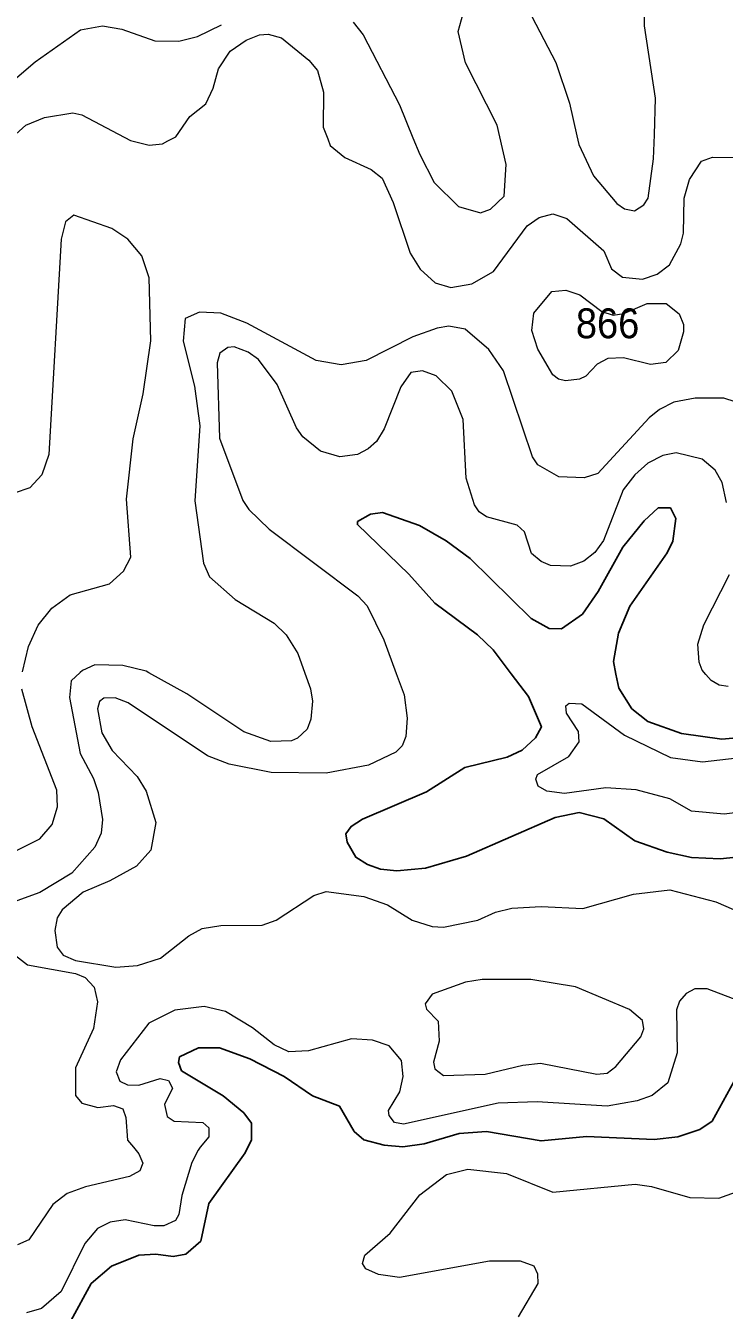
# Model space of a CAD drawing. Extents: x 473.9 to 500, y 7733.1 to 7760.8.
# Drawn here: x 494.528 to 496.397, y 7736.633 to 7740.071 of the extents above; entities that cross this region are included whole.
import ezdxf

# ---------------------------------------------------------------- set-up
doc = ezdxf.new("R2010")
doc.units = 0
doc.header["$LTSCALE"] = 0.032
doc.layers.add('1', color=7, linetype='Continuous', lineweight=25)
doc.layers.add('2', color=7, linetype='Continuous', lineweight=13)
doc.layers.add('21', color=7, linetype='Continuous')

msp = doc.modelspace()

# ---------------------------------------------------------------- linework, layer by layer
at = {"layer": '1'}
for points in [[(496.4683, 7738.1683), (496.3906, 7738.1612), (496.2824, 7738.1763), (496.1924, 7738.2091), (496.1499, 7738.2427), (496.1144, 7738.2978), (496.1069, 7738.3354), (496.1003, 7738.3688), (496.114, 7738.4447), (496.1446, 7738.5171), (496.244, 7738.6597), (496.2591, 7738.6912), (496.2673, 7738.7515), (496.2528, 7738.7808), (496.2204, 7738.7806), (496.1826, 7738.746), (496.1255, 7738.6752), (496.0592, 7738.5564), (496.0173, 7738.4956), (495.9612, 7738.4569), (495.9287, 7738.4577), (495.8802, 7738.4845), (495.7169, 7738.6453), (495.6531, 7738.6917), (495.5819, 7738.7329), (495.4823, 7738.7682), (495.45, 7738.7639), (495.4154, 7738.7438), (495.4156, 7738.7355), (495.5526, 7738.6025), (495.6222, 7738.5249), (495.7363, 7738.4404), (495.7782, 7738.4002), (495.827, 7738.3362), (495.8731, 7738.2758), (495.9075, 7738.1941), (495.8921, 7738.1646), (495.8564, 7738.1316), (495.8165, 7738.1135), (495.7032, 7738.0852), (495.6004, 7738.0206), (495.4286, 7737.9474), (495.3984, 7737.928), (495.3841, 7737.9079), (495.388, 7737.8856), (495.4112, 7737.8455), (495.4427, 7737.8258), (495.4772, 7737.8139), (495.5206, 7737.809)], [(495.5206, 7737.809), (495.5973, 7737.8158), (495.7072, 7737.8481), (495.9447, 7737.9522), (496.0085, 7737.9649), (496.0744, 7737.948), (496.1576, 7737.889), (496.2445, 7737.8592), (496.3089, 7737.8449), (496.386, 7737.8413), (496.4716, 7737.8499)], [(494.9902, 7737.3353), (494.9397, 7737.3113), (494.9369, 7737.2964), (494.9446, 7737.274), (495.0565, 7737.2067), (495.1117, 7737.1612), (495.132, 7737.1342), (495.1324, 7737.0888), (495.1224, 7737.0693), (495.1148, 7737.0545), (495.0175, 7736.9187), (494.9961, 7736.8184), (494.9564, 7736.783), (494.9227, 7736.7775), (494.8764, 7736.783), (494.8304, 7736.7807), (494.7577, 7736.7513), (494.7027, 7736.7047), (494.6485, 7736.6047)], [(496.4332, 7737.2641), (496.3642, 7737.1391), (496.3311, 7737.1172), (496.2722, 7737.0974), (496.2095, 7737.0902), (496.0279, 7737.0981), (495.9066, 7737.0862), (495.7605, 7737.1114), (495.6873, 7737.1059), (495.5941, 7737.0785), (495.5372, 7737.0708), (495.4872, 7737.0746), (495.4327, 7737.0896), (495.4071, 7737.1116), (495.3679, 7737.1797), (495.2951, 7737.2073), (495.2194, 7737.2588), (495.1273, 7737.3056), (495.0469, 7737.3353), (494.9902, 7737.3353)]]:
    msp.add_lwpolyline(points, dxfattribs=at)
at = {"layer": '2'}
for points in [[(495.8709, 7740.1155), (495.9465, 7739.9717), (495.9832, 7739.8636), (496.0025, 7739.7759), (496.0075, 7739.7531), (496.0469, 7739.6684), (496.1094, 7739.5951), (496.1303, 7739.5806), (496.1565, 7739.5755), (496.182, 7739.5914), (496.1935, 7739.6087), (496.2078, 7739.7139), (496.2098, 7739.7785), (496.2127, 7739.8763), (496.1838, 7740.0702), (496.1844, 7740.1265)], [(495.4043, 7740.0804), (495.4312, 7740.0458), (495.5276, 7739.8592), (495.5641, 7739.7704), (495.5824, 7739.7258), (495.6212, 7739.6513), (495.6862, 7739.5864), (495.7443, 7739.5699), (495.7712, 7739.5799), (495.8076, 7739.6148), (495.8132, 7739.6995), (495.7966, 7739.7734), (495.7897, 7739.8043), (495.7048, 7739.9712), (495.6854, 7740.0549), (495.6983, 7740.1036)], [(494.423, 7739.8634), (494.5531, 7739.9737), (494.6744, 7740.0597), (494.7339, 7740.0706), (494.7853, 7740.0613), (494.8735, 7740.0301), (494.9381, 7740.029), (494.9875, 7740.0416), (495.052, 7740.0731)], [(494.4761, 7739.7568), (494.5285, 7739.8043), (494.5784, 7739.8249), (494.654, 7739.8374), (494.6778, 7739.8319), (494.8084, 7739.7638), (494.8191, 7739.7611), (494.8583, 7739.7513), (494.8936, 7739.7545), (494.9083, 7739.7622), (494.9299, 7739.7736), (494.9674, 7739.8278), (495.01, 7739.8612), (495.0298, 7739.9037), (495.0434, 7739.9551), (495.075, 7740.0023), (495.1182, 7740.0322), (495.1531, 7740.0465), (495.1771, 7740.0481), (495.212, 7740.0378), (495.2858, 7739.9781), (495.3089, 7739.9508), (495.3251, 7739.8924), (495.3241, 7739.7992), (495.3362, 7739.7676), (495.3429, 7739.75), (495.3819, 7739.7183), (495.4524, 7739.6862), (495.4813, 7739.6628), (495.5114, 7739.5977), (495.557, 7739.4616), (495.583, 7739.4188), (495.6232, 7739.3823), (495.6655, 7739.3702), (495.7217, 7739.3799), (495.7796, 7739.4128), (495.8698, 7739.5346), (495.9015, 7739.5576), (495.9378, 7739.5673)], [(495.9378, 7739.5673), (495.9753, 7739.5551), (496.0743, 7739.4684), (496.0955, 7739.4196), (496.125, 7739.3973), (496.1777, 7739.3924), (496.217, 7739.4055), (496.2501, 7739.4303), (496.2806, 7739.4872), (496.2882, 7739.5156), (496.2893, 7739.6095), (496.304, 7739.6592), (496.3358, 7739.7078), (496.3655, 7739.7185), (496.4336, 7739.7176)], [(494.5195, 7738.3418), (494.5357, 7738.4093), (494.561, 7738.4665), (494.5979, 7738.512), (494.6469, 7738.5479), (494.7525, 7738.5769), (494.7896, 7738.6114), (494.8089, 7738.6485), (494.798, 7738.804), (494.8158, 7738.9649), (494.842, 7739.0852), (494.8629, 7739.2275), (494.858, 7739.3957), (494.8383, 7739.4545), (494.8008, 7739.4998), (494.758, 7739.5279), (494.6569, 7739.5633), (494.6343, 7739.5461), (494.6225, 7739.4996), (494.5896, 7738.9231), (494.5709, 7738.8689), (494.5388, 7738.8337), (494.497, 7738.82)], [(496.5145, 7739.0357), (496.396, 7739.0736), (496.3189, 7739.0736), (496.262, 7739.0628), (496.2235, 7739.0436), (496.1955, 7739.021), (496.0587, 7738.8721), (496.0224, 7738.8606), (495.9543, 7738.8634), (495.8977, 7738.8959), (495.8836, 7738.9172), (495.8066, 7739.1468), (495.7668, 7739.2043), (495.7037, 7739.2584), (495.6597, 7739.2665), (495.6285, 7739.2616), (495.5641, 7739.2381), (495.4391, 7739.1743), (495.3722, 7739.163), (495.3048, 7739.1747), (495.1192, 7739.2746), (495.0501, 7739.3012), (494.9928, 7739.3036), (494.9547, 7739.2874), (494.9495, 7739.2267), (494.9792, 7739.1056), (494.9938, 7738.9995), (494.9809, 7738.7993), (495.0041, 7738.6328), (495.0198, 7738.5959), (495.0882, 7738.5353), (495.1928, 7738.4718), (495.2248, 7738.4404), (495.2561, 7738.3904), (495.2748, 7738.338), (495.2897, 7738.2962), (495.2952, 7738.263), (495.2912, 7738.2146), (495.2808, 7738.1885), (495.2549, 7738.1638), (495.2393, 7738.1573), (495.1835, 7738.1555), (495.1118, 7738.1811), (494.9587, 7738.2829), (494.8578, 7738.3393), (494.8507, 7738.3432), (494.7875, 7738.3581), (494.7126, 7738.3599), (494.6797, 7738.3453), (494.6738, 7738.3398), (494.6495, 7738.3174), (494.6449, 7738.2726), (494.6735, 7738.1231), (494.7094, 7738.0561), (494.7218, 7738.0186), (494.7333, 7737.9462), (494.73, 7737.9102), (494.7133, 7737.8723), (494.6513, 7737.8026), (494.566, 7737.7511), (494.4849, 7737.7215)], [(496.4024, 7738.7946), (496.3908, 7738.8482), (496.3723, 7738.8812), (496.3373, 7738.9104), (496.268, 7738.9273), (496.2325, 7738.9204), (496.1924, 7738.9001), (496.1577, 7738.869), (496.1268, 7738.829), (496.0736, 7738.6933), (496.0506, 7738.6608), (496.0214, 7738.638), (495.9854, 7738.6247), (495.9316, 7738.6263), (495.9068, 7738.6366), (495.8815, 7738.6578), (495.8621, 7738.7158), (495.8426, 7738.7342), (495.7611, 7738.7563), (495.7414, 7738.7695), (495.7288, 7738.7884), (495.7068, 7738.8602), (495.6979, 7739.0172), (495.6682, 7739.0927), (495.6264, 7739.1336), (495.5898, 7739.1468), (495.5586, 7739.1426), (495.5315, 7739.1045), (495.4871, 7738.9919), (495.4669, 7738.9583), (495.4446, 7738.938), (495.416, 7738.9235), (495.3685, 7738.9169), (495.3163, 7738.9324), (495.2693, 7738.9703), (495.2525, 7738.9946), (495.2003, 7739.1103), (495.1506, 7739.1774), (495.123, 7739.1971), (495.0861, 7739.2109), (495.0685, 7739.2095), (495.047, 7739.1945), (495.0405, 7739.1688), (495.0468, 7738.9673), (495.1093, 7738.8), (495.1249, 7738.7762), (495.1789, 7738.7236), (495.4167, 7738.5453), (495.4411, 7738.5184), (495.4864, 7738.427), (495.5192, 7738.3372), (495.5401, 7738.2801), (495.5486, 7738.218), (495.5451, 7738.1686), (495.5348, 7738.1436)], [(496.4077, 7738.302), (496.3831, 7738.3057), (496.3618, 7738.318), (496.3477, 7738.3346), (496.3377, 7738.3463), (496.3298, 7738.3674), (496.3259, 7738.4157), (496.3424, 7738.4672), (496.4105, 7738.6017)], [(494.4995, 7737.8619), (494.5657, 7737.8948), (494.5987, 7737.9328), (494.6127, 7737.98), (494.6109, 7738.025), (494.5454, 7738.1944), (494.518, 7738.2956)], [(495.5348, 7738.1436), (495.518, 7738.127), (495.4451, 7738.0922), (495.3321, 7738.0704), (495.1846, 7738.0725), (495.0721, 7738.0941), (495.0142, 7738.1171), (494.8019, 7738.2587), (494.7671, 7738.2719), (494.7374, 7738.2714), (494.7254, 7738.2621), (494.7205, 7738.2426), (494.7314, 7738.1783), (494.7597, 7738.1312), (494.8266, 7738.0614), (494.8502, 7738.0223), (494.8764, 7737.9387), (494.8626, 7737.8643), (494.8246, 7737.8215), (494.7532, 7737.782), (494.6813, 7737.7524), (494.6259, 7737.7049), (494.6121, 7737.6834), (494.6062, 7737.6495), (494.6125, 7737.6045), (494.6282, 7737.5838), (494.6615, 7737.5692), (494.7693, 7737.5516), (494.8272, 7737.5554), (494.8882, 7737.5754), (494.964, 7737.6351), (494.9997, 7737.6545), (495.0496, 7737.6626), (495.1605, 7737.6638), (495.1982, 7737.6773), (495.2984, 7737.7433), (495.3321, 7737.7535), (495.4328, 7737.7406), (495.496, 7737.7179), (495.5619, 7737.6772), (495.6151, 7737.6605), (495.6456, 7737.6586), (495.738, 7737.6774), (495.7845, 7737.6986), (495.8287, 7737.7093), (495.9067, 7737.7133), (496.0181, 7737.7085), (496.1543, 7737.7468), (496.2513, 7737.7583), (496.3746, 7737.7263), (496.4893, 7737.6763)], [(496.4877, 7737.9721), (496.3964, 7737.961), (496.3095, 7737.9686), (496.2511, 7738.0018), (496.1612, 7738.026), (496.0802, 7738.0308), (495.9695, 7738.0156), (495.9218, 7738.0225), (495.8987, 7738.0359), (495.8929, 7738.0544), (495.8975, 7738.0673), (495.9808, 7738.1154), (496.0083, 7738.1544), (496.0067, 7738.1819), (495.9751, 7738.231), (495.9733, 7738.251), (495.9819, 7738.2579), (496.0161, 7738.2559), (496.1302, 7738.1719), (496.2527, 7738.1124), (496.3386, 7738.1009), (496.4542, 7738.1138)], [(494.4764, 7737.6011), (494.5332, 7737.5572), (494.6612, 7737.5345), (494.687, 7737.5236), (494.7115, 7737.4979), (494.7203, 7737.4586)], [(496.5499, 7737.4171), (496.351, 7737.4929), (496.3178, 7737.4929), (496.2951, 7737.4805), (496.2771, 7737.4604), (496.2691, 7737.437), (496.2705, 7737.3217), (496.2462, 7737.2418), (496.2041, 7737.2082), (496.1639, 7737.1937), (496.084, 7737.1795), (495.8965, 7737.1906), (495.792, 7737.1875), (495.5384, 7737.1312), (495.5142, 7737.1361), (495.5, 7737.1547), (495.499, 7737.1678), (495.5285, 7737.2177), (495.5382, 7737.2585), (495.5338, 7737.3016), (495.5004, 7737.3405), (495.4559, 7737.3562), (495.3996, 7737.3595), (495.2848, 7737.327), (495.2318, 7737.3244), (495.1926, 7737.3437), (495.135, 7737.3889), (495.0624, 7737.4329), (495.0051, 7737.4463), (494.9274, 7737.4359), (494.8575, 7737.4011), (494.7812, 7737.3036), (494.7696, 7737.2713), (494.78, 7737.2462), (494.8004, 7737.2362), (494.8309, 7737.2356), (494.8877, 7737.2533), (494.91, 7737.2483), (494.9204, 7737.2272), (494.8996, 7737.184), (494.9065, 7737.1513), (494.9253, 7737.1392), (495.0018, 7737.1359), (495.0175, 7737.1215), (495.0181, 7737.0975), (494.995, 7737.0693), (494.9891, 7737.062), (494.9723, 7737.0289), (494.946, 7736.9406), (494.9376, 7736.8892), (494.9288, 7736.8735), (494.8979, 7736.8593), (494.8718, 7736.8587), (494.7939, 7736.8754), (494.7537, 7736.8688), (494.7198, 7736.852), (494.686, 7736.812), (494.6227, 7736.6838), (494.5699, 7736.6379), (494.5302, 7736.6263)], [(494.7203, 7737.4586), (494.7093, 7737.3876), (494.6615, 7737.2821), (494.6615, 7737.2079), (494.6782, 7737.1872), (494.7206, 7737.1762), (494.7628, 7737.1809), (494.7878, 7737.1721), (494.796, 7737.1491), (494.8006, 7737.0883), (494.8164, 7737.0693), (494.8309, 7737.0518), (494.8413, 7737.0269), (494.8331, 7737.0062), (494.8058, 7736.9911), (494.6878, 7736.9637), (494.6385, 7736.946), (494.6003, 7736.916), (494.5361, 7736.8215), (494.5061, 7736.808)], [(495.8461, 7736.6158), (495.8987, 7736.7047), (495.898, 7736.7295), (495.8885, 7736.7511), (495.8521, 7736.7646), (495.7689, 7736.7645), (495.5282, 7736.7212), (495.4714, 7736.7292), (495.4377, 7736.7439), (495.429, 7736.7584), (495.4354, 7736.7806), (495.5031, 7736.8397), (495.5824, 7736.9422), (495.6537, 7736.9964), (495.7112, 7737.0106), (495.8145, 7736.9991), (495.9378, 7736.9495), (496.1586, 7736.9703), (496.2019, 7736.9642), (496.3049, 7736.935), (496.3819, 7736.9333), (496.4394, 7736.9535)]]:
    msp.add_lwpolyline(points, dxfattribs=at)
for points in [[(495.8874, 7739.3015), (495.9357, 7739.3593), (495.9731, 7739.3631), (496.0107, 7739.3507), (496.0696, 7739.3054), (496.0996, 7739.2964), (496.128, 7739.3006), (496.1902, 7739.3269), (496.2411, 7739.3269), (496.2758, 7739.3), (496.2877, 7739.2713), (496.2876, 7739.2514), (496.2735, 7739.2011), (496.2408, 7739.1695), (496.1997, 7739.1639), (496.127, 7739.1814), (496.0851, 7739.18), (496.0568, 7739.1652), (496.0264, 7739.1324), (496.0094, 7739.1247), (495.972, 7739.1205), (495.9536, 7739.1245), (495.9384, 7739.1364), (495.8977, 7739.2046), (495.8818, 7739.2551)], [(495.7576, 7737.2647), (495.8578, 7737.2893), (495.9054, 7737.2944), (496.0556, 7737.2648), (496.084, 7737.2676), (496.1065, 7737.2855), (496.174, 7737.3652), (496.1821, 7737.3866), (496.1781, 7737.4089), (496.1433, 7737.438), (495.9993, 7737.4989), (495.8798, 7737.5187), (495.749, 7737.5186), (495.7046, 7737.5114), (495.6151, 7737.4795), (495.5968, 7737.4534), (495.6002, 7737.4392), (495.6313, 7737.4071), (495.6337, 7737.3533), (495.6194, 7737.297), (495.6224, 7737.2789), (495.6458, 7737.2618)]]:
    msp.add_lwpolyline(points, close=True, dxfattribs=at)

# ---------------------------------------------------------------- texts
at = {"layer": '21', "width": 0.95}
msp.add_text('866', height=0.08, dxfattribs=at).set_placement((495.9999, 7739.2342))

doc.saveas('drawing.dxf')
